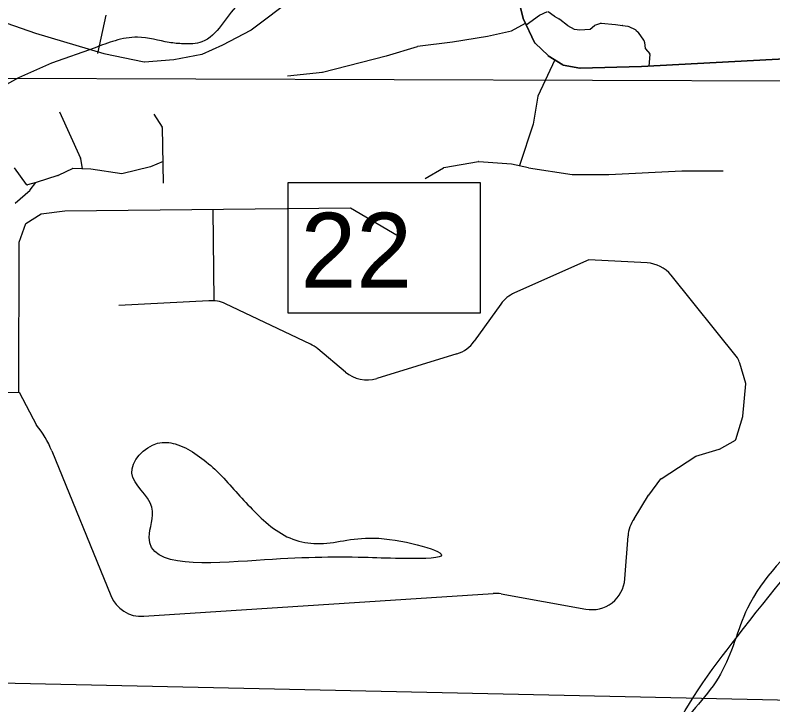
# Model space of a CAD drawing. Extents: x 408847 to 817539, y 923858 to 1151780.
# Drawn here: x 495222 to 499771, y 1056726 to 1060869 of the extents above; entities that cross this region are included whole.
import ezdxf

# ---------------------------------------------------------------- set-up
doc = ezdxf.new("R2010")
doc.units = 0
for name, color, linetype in [('Lakes and Ponds', 7, 'Continuous'), ('Level 12', 7, 'Continuous'), ('Level 43', 7, 'Continuous'), ('Local Roads Paved', 7, 'Continuous'), ('Narrow River Creek and Branch and Slough', 7, 'Continuous'), ('Quad Borders', 7, 'Continuous'), ('Section Lines', 7, 'Continuous')]:
    doc.layers.add(name, color=color, linetype=linetype)

msp = doc.modelspace()

# ---------------------------------------------------------------- linework, layer by layer
at = {"layer": 'Lakes and Ponds'}
for p, q in [((496409.3, 1058152.4), (496421.3, 1058141.4)), ((496421.3, 1058141.4), (496463.6, 1058100))]:
    msp.add_line(p, q, dxfattribs=at)
msp.add_spline([(496463.6, 1058100), (496657.6, 1057888.5), (496906.6, 1057714.8), (497051.2, 1057694.9), (497404.6, 1057726.4), (497779.7, 1057619.9), (497537.8, 1057604.8), (497317.7, 1057610.6), (496669.2, 1057593.2), (496026.4, 1057732.2), (496042.6, 1057912.4), (495922.8, 1058116.9), (496077.2, 1058297.1), (496183.2, 1058292.9), (496409.3, 1058152.4)], degree=3, dxfattribs=at)
at = {"layer": 'Level 12'}
msp.add_spline([(495603.3, 1046713.4), (495761.9, 1046773.2), (495913.1, 1047052.1), (495881.6, 1047476.9), (496294.6, 1047971.2), (496438.5, 1048509.7), (496371.8, 1048946.8), (496340.9, 1049045.7), (496285.1, 1049225.1), (496199.4, 1049510.1), (496115.7, 1049787.1), (497150.1, 1050216.1), (497142.2, 1050322.2), (497304.7, 1050638.6), (497839.6, 1051012.6), (498238.7, 1051585.1), (498453, 1051721.1), (499480.1, 1051938.3), (500137.1, 1052304.1), (501176.7, 1052833.8), (501631.7, 1053358.2), (501665.9, 1053474.3), (501682.3, 1053806.9), (500410.7, 1055014.4), (499512.6, 1055498.3), (499222.7, 1055797.1), (499087.1, 1056246.1), (499139.5, 1056468.4), (499556.6, 1057135), (500200.1, 1057899.6), (500386.5, 1058049.6), (500935, 1058091), (501235.6, 1058391.2), (501326.4, 1058954), (501605.6, 1059771.1), (501783.2, 1060031.1)], degree=3, dxfattribs=at)
at = {"layer": 'Level 43'}
msp.add_lwpolyline([(496861.5, 1059864.3), (498014.6, 1059864.3), (498014.6, 1059077.7), (496861.5, 1059077.7)], close=True, dxfattribs=at)
at = {"layer": 'Local Roads Paved'}
for p, q in [((498272.2, 1060849.7), (498221, 1061054.4)), ((498221, 1061054.4), (498272.2, 1060849.7)), ((496638, 1060779.4), (496983.2, 1061040.8)), ((495717.7, 1060639.1), (495769, 1060867.5)), ((498290.7, 1060810), (498369.1, 1060867.8)), ((498369.8, 1060868.2), (498418.6, 1060890.4)), ((498422.7, 1060890), (498457.9, 1060863.5)), ((498458.3, 1060863.2), (498490.5, 1060844.8)), ((495171.7, 1060821.1), (495344, 1060760.6)), ((498202.7, 1060774.8), (498286.3, 1060819.4)), ((498342, 1060700.5), (498272.4, 1060849)), ((498272.4, 1060849), (498342, 1060700.5)), ((498491.1, 1060844.5), (498537.2, 1060807.5)), ((498701.6, 1060807.5), (498737.4, 1060821)), ((498739.3, 1060821.2), (498827, 1060812)), ((496469.7, 1060690.5), (496637.5, 1060779.1)), ((498057.6, 1060741.9), (498201.7, 1060774.4)), ((498537.8, 1060807.1), (498578.9, 1060784.3)), ((498580.3, 1060783.8), (498611.8, 1060779.3)), ((498612.7, 1060779.3), (498671.7, 1060783.8)), ((498673.9, 1060784.7), (498700.4, 1060806.8)), ((498827.1, 1060811.9), (498869, 1060807.3)), ((498869.1, 1060807.3), (498901.1, 1060802.7)), ((498902.4, 1060802.3), (498947.9, 1060779.5)), ((498948.9, 1060778.8), (498962.2, 1060765.5)), ((495344.2, 1060760.5), (495754.9, 1060639.1)), ((497847.3, 1060709.2), (498057.3, 1060741.8)), ((498962.7, 1060764.9), (498994.8, 1060719)), ((496343.9, 1060634.6), (496469.5, 1060690.4)), ((497450.4, 1060625.1), (497636.8, 1060681)), ((497637.4, 1060681.2), (497847.2, 1060709.1)), ((498421.4, 1060625.3), (498342.9, 1060699.3)), ((498342.9, 1060699.3), (498421.4, 1060625.3)), ((498995.4, 1060718), (498999.7, 1060704.9)), ((498999.9, 1060704.1), (499004.4, 1060668.3)), ((495755.3, 1060639), (495997.4, 1060587.8)), ((499005.3, 1060666.2), (499031.4, 1060635.7)), ((495998.5, 1060587.7), (496175.2, 1060601.7)), ((496175.6, 1060601.7), (496343.1, 1060634.3)), ((497067.7, 1060527), (497450.2, 1060625)), ((498461.6, 1060599.9), (498360.3, 1060382.8)), ((498509.8, 1060569.4), (498422, 1060624.8)), ((498422, 1060624.8), (498509.8, 1060569.4)), ((499933.4, 1060611), (498982.1, 1060559.6)), ((498982.1, 1060559.6), (499933.4, 1060611)), ((499032.4, 1060632.7), (499025.3, 1060562)), ((498612.8, 1060550.4), (498511.2, 1060568.8)), ((498511.2, 1060568.8), (498612.8, 1060550.4)), ((498982.1, 1060559.6), (498613.6, 1060550.3)), ((498613.6, 1060550.3), (498982.1, 1060559.6)), ((496857.2, 1060503.6), (497067.1, 1060526.9)), ((498360, 1060381.7), (498332.1, 1060214.4)), ((495488.9, 1060288.6), (495614.8, 1060008.8)), ((496054, 1060274.6), (496104.7, 1060196.2)), ((496105.4, 1060194.1), (496110, 1059858.8)), ((498331.9, 1060213.8), (498250.7, 1059964.5)), ((495615.1, 1060007.8), (495624, 1059945.2)), ((496035, 1059956.8), (495863.3, 1059915.1)), ((496110, 1059989.6), (496035.6, 1059957.1)), ((497795.7, 1059952.6), (498004.6, 1059989.7)), ((498005.6, 1059989.8), (498201, 1059975.8)), ((498201.6, 1059975.7), (498303.9, 1059952.5)), ((495291.2, 1059851.6), (495218.1, 1059952.1)), ((495567.4, 1059947.1), (495479.8, 1059905.6)), ((495675.5, 1059942.9), (495569.3, 1059947.5)), ((495861.7, 1059915), (495675.9, 1059942.9)), ((497682.9, 1059887), (497794.4, 1059952.1)), ((498304.1, 1059952.4), (498565.2, 1059910.4)), ((498565.9, 1059910.4), (498784.9, 1059910.4)), ((498785.1, 1059910.4), (499223.9, 1059933.7)), ((499224.1, 1059933.7), (499471.5, 1059933.7)), ((495348.7, 1059863.4), (495295.4, 1059850.1)), ((495312.9, 1059818.8), (495345.8, 1059862.7)), ((495479.3, 1059905.4), (495348.9, 1059863.5)), ((495222.1, 1059740), (495312.3, 1059818.2)), ((496416.8, 1059152.8), (496411.8, 1059699.4)), ((498666.7, 1059397.9), (498219.6, 1059199.7)), ((499015.4, 1059380.1), (498666.7, 1059397.9)), ((499558.6, 1058809.5), (499159.8, 1059307.3)), ((496385.1, 1059152.8), (495844.1, 1059123.9)), ((496994.2, 1058893.1), (496485.2, 1059134.8)), ((498137.9, 1059133), (497978.5, 1058909.6)), ((497204.8, 1058724.5), (497038.9, 1058864.6)), ((497874.6, 1058834.7), (497392.7, 1058686.2)), ((499608.8, 1058656.4), (499572.2, 1058778.6)), ((499590.7, 1058459.2), (499609, 1058654.8)), ((494597.3, 1058592.1), (495246.7, 1058603.3)), ((495246.7, 1058603.3), (495350.4, 1058405.9)), ((499548.1, 1058318.9), (499590.5, 1058458.4)), ((499449.6, 1058262.3), (499546.2, 1058316.6)), ((495442, 1058251.8), (495795.8, 1057381.9)), ((499308.4, 1058219.2), (499448.8, 1058261.9)), ((499099.5, 1058084.1), (499307.4, 1058218.7)), ((499025.3, 1057985.5), (499098.5, 1058083.1)), ((498939.1, 1057843.9), (499025, 1057985.2)), ((498882.2, 1057482.7), (498901.4, 1057740.2)), ((495994.1, 1057257.7), (498091.9, 1057394.6)), ((498140.3, 1057391.9), (498647.3, 1057300.8))]:
    msp.add_line(p, q, dxfattribs=at)
msp.add_lwpolyline([(495244.9, 1058603.3), (495246.4, 1059504.2), (495286.4, 1059616.8), (495379.1, 1059674.7), (495521.2, 1059692.4), (497235.5, 1059710.2), (497555.2, 1059523.6)], dxfattribs=at)
for centre, radius, start, end in [((495765.1, 1060868.4), 4, 347.3532, 1.5067), ((498371.4, 1060864.5), 4, 114.454, 126.3971), ((498460.3, 1060866.7), 4, 233.1173, 240.2436), ((498276, 1060850.7), 4, 194.03, 205.1046), ((498276, 1060850.7), 4, 194.03, 205.1046), ((498488.6, 1060841.3), 4, 51.3272, 60.2436), ((498738.8, 1060817.2), 4, 83.9882, 110.5648), ((496635.6, 1060782.6), 4, 297.8351, 307.1297), ((498200.8, 1060778.3), 4, 282.7301, 298.0836), ((498539.7, 1060810.6), 4, 231.3272, 240.9341), ((498580.8, 1060787.8), 4, 240.9341, 261.8662), ((498612.4, 1060783.3), 4, 261.8662, 274.4007), ((498671.4, 1060787.8), 4, 274.4007, 309.8187), ((498703, 1060803.8), 4, 110.5648, 129.8187), ((498826.6, 1060808), 4, 83.6569, 83.9882), ((498868.6, 1060803.3), 4, 81.8662, 83.6569), ((498900.6, 1060798.7), 4, 63.4243, 81.8662), ((498946.1, 1060776), 4, 44.9866, 63.4243), ((495345.4, 1060764.4), 4, 250.6327, 253.5327), ((498056.7, 1060745.8), 4, 278.8459, 282.7301), ((498959.4, 1060762.6), 4, 34.9795, 44.9866), ((496467.9, 1060694.1), 4, 293.9724, 297.8351), ((497638, 1060677.2), 4, 97.5981, 106.7066), ((497846.7, 1060713.1), 4, 277.5981, 278.8459), ((498345.6, 1060702.2), 4, 205.1046, 226.7224), ((498345.6, 1060702.2), 4, 205.1046, 226.7224), ((498991.6, 1060716.7), 4, 18.4269, 34.9795), ((498995.9, 1060703.6), 4, 7.1217, 18.4269), ((495756.1, 1060642.9), 4, 253.5327, 258.0504), ((499008.3, 1060668.8), 4, 187.1217, 220.5881), ((499028.4, 1060633.1), 4, 354.2921, 40.5881), ((496174.9, 1060605.7), 4, 274.5161, 281.0085), ((496342.3, 1060638.2), 4, 281.0085, 293.9724), ((497449.3, 1060628.9), 4, 284.371, 286.7066), ((498424.2, 1060628.2), 4, 226.7224, 237.7123), ((498424.2, 1060628.2), 4, 226.7224, 237.7123), ((495998.2, 1060591.7), 4, 258.0504, 274.5161), ((498511.9, 1060572.8), 4, 237.7123, 259.6905), ((498511.9, 1060572.8), 4, 237.7123, 259.6905), ((498613.5, 1060554.3), 4, 259.6905, 271.4509), ((498613.5, 1060554.3), 4, 259.6905, 271.4509), ((497066.7, 1060530.9), 4, 276.3431, 284.371), ((498363.9, 1060381.1), 4, 154.9846, 170.542), ((496101.4, 1060194), 4, 0.7954, 32.8931), ((498328.1, 1060215), 4, 341.9474, 350.542), ((495611.1, 1060007.2), 4, 8.1264, 24.2178), ((496034, 1059960.7), 4, 283.6774, 293.6392), ((498005.3, 1059985.8), 4, 85.9125, 100.0852), ((498200.7, 1059971.8), 4, 77.19, 85.9125), ((495569.1, 1059943.5), 4, 87.5093, 115.3565), ((495675.3, 1059938.9), 4, 81.4653, 87.5093), ((495862.3, 1059918.9), 4, 261.4653, 283.6774), ((497796.4, 1059948.6), 4, 100.0852, 120.2681), ((498304.8, 1059956.4), 4, 257.19, 260.8656), ((498565.9, 1059914.4), 4, 260.8656, 270), ((498784.9, 1059914.4), 4, 270, 273.0462), ((499224.1, 1059929.7), 4, 90, 93.0462), ((495347.7, 1059867.3), 4, 284.0425, 287.8267), ((495478.1, 1059909.3), 4, 287.8267, 295.3565), ((495294.4, 1059854), 4, 216.0147, 284.0425), ((495309.7, 1059821.2), 4, 310.9276, 323.1429), ((499005.2, 1059180.4), 200, 39.3877, 87.0839), ((498300.7, 1059016.8), 200, 113.9133, 144.484), ((496400.9, 1058953.5), 200, 65.0542, 94.5329), ((497815.7, 1059025.8), 200, 287.1224, 324.484), ((496909.9, 1058711.8), 200, 49.834, 65.0542), ((499428.8, 1058734.1), 150.1, 17.2411, 30.1645), ((497333.8, 1058877.4), 200, 229.8341, 287.1225), ((499605, 1058655.2), 4, 354.6467, 16.6919), ((499586.7, 1058459.6), 4, 343.0799, 354.6467), ((494886.2, 1058025.7), 600, 22.1317, 39.3142), ((499544.2, 1058320.1), 4, 299.3692, 343.0799), ((499447.7, 1058265.7), 4, 286.935, 299.3692), ((499309.6, 1058215.3), 4, 106.9349, 122.9174), ((499101.7, 1058080.7), 4, 122.9174, 143.1429), ((499028.5, 1057983.1), 4, 143.1429, 148.6832), ((499089, 1057730.7), 187.8, 142.9541, 177.0985), ((498682.7, 1057497.6), 200, 259.8102, 355.7222), ((495981.1, 1057457.2), 200, 202.1318, 273.7361), ((498104.9, 1057195.1), 200, 79.8103, 93.7361)]:
    msp.add_arc(centre, radius, start, end, dxfattribs=at)
at = {"layer": 'Narrow River Creek and Branch and Slough'}
msp.add_lwpolyline([(495701.6, 1060672.2), (495441.2, 1060580.6), (495241.4, 1060491.4), (495091.5, 1060409.7), (495122.2, 1060293.9), (494818.4, 1059552.5), (494823.1, 1059349.1), (494324.9, 1059302.8), (494310.7, 1059144.6), (494018.4, 1059076.8), (494002.1, 1058872.5), (493717.9, 1058882.8)], dxfattribs=at)
for points in [[(499830, 1061854.4), (499734, 1061896.4), (499597.9, 1061982.4), (499465.9, 1062058.4), (499285.9, 1062180.5), (499119.8, 1062256.5), (498921.8, 1062282.5), (498711.8, 1062262.5), (498371.7, 1062140.4), (498123.6, 1061992.4), (497929.6, 1061846.4), (497767.6, 1061736.4), (497477.5, 1061528.3), (497299.5, 1061376.3), (497109.4, 1061244.3), (496951.4, 1061160.3), (496753.4, 1061060.2), (496557.3, 1060930.2), (496459.3, 1060806.2), (496343.3, 1060708.2), (496231.3, 1060696.2), (496147.2, 1060704.2), (495957, 1060736.1), (495822.2, 1060714.8), (495701.6, 1060672.2)], [(501823.8, 1060608.8), (501721.6, 1059930.2), (501577.8, 1059570.7), (501416.1, 1059193.2), (501290.2, 1058797.8), (501254.3, 1058528.2), (501146.4, 1058276.5), (500822.9, 1058096.8), (500499.4, 1058096.8), (500319.6, 1058006.9), (500014, 1057773.2), (499618.6, 1057305.9), (499456.8, 1056910.5), (499187.2, 1056551), (499079.4, 1056227.4), (499115.3, 1055957.8), (499223.2, 1055724.1), (499492.8, 1055490.5), (499762.4, 1055310.7), (500103.9, 1055166.9), (500535.3, 1054969.2), (501020.6, 1054627.7), (501398.1, 1054340.1), (501631.7, 1053998.6), (501721.6, 1053747), (501721.6, 1053459.4), (501523.9, 1053153.8), (501182.4, 1052884.2), (500589.2, 1052542.7), (500157.8, 1052291), (499672.5, 1052039.4), (499259.1, 1051877.6), (498863.7, 1051823.7), (498486.2, 1051697.9), (498198.6, 1051518.1), (497982.9, 1051248.5), (497749.2, 1050978.9), (497461.6, 1050763.2), (497263.9, 1050583.5), (497156.1, 1050349.8), (497102.1, 1050116.1), (496850.5, 1050026.2), (496648.9, 1049988.4)]]:
    msp.add_spline(points, degree=3, dxfattribs=at)
at = {"layer": 'Quad Borders'}
msp.add_line((505451.3, 1060452.2), (493776.8, 1060493), dxfattribs=at)
at = {"layer": 'Section Lines'}
msp.add_lwpolyline([(494487.3, 1056871.9), (499889.9, 1056754)], dxfattribs=at)

# ---------------------------------------------------------------- texts
at = {"layer": 'Level 43'}
msp.add_text('22', height=450, rotation=359.9999, dxfattribs=at).set_placement((496935.3, 1059231.5))

doc.saveas('drawing.dxf')
